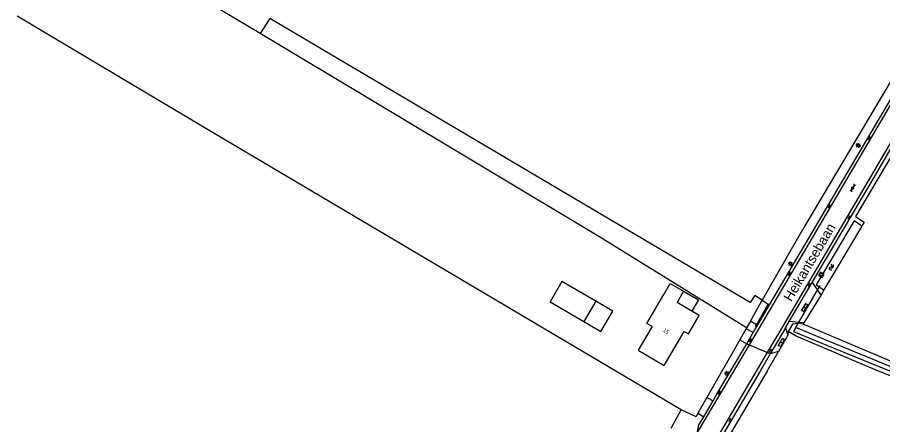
# Model space of a CAD drawing. Extents: x 136000 to 141000, y 400494 to 402006.
# Drawn here: x 139198.8 to 139419.2, y 400986.4 to 401090.1 of the extents above; entities that cross this region are included whole.
import ezdxf

# ---------------------------------------------------------------- set-up
doc = ezdxf.new("R2010")
doc.units = 0
for name, color, linetype in [('gg-afsc-erfafscheiding', 7, 'Continuous'), ('gg-afsc-hekwerk', 7, 'Continuous'), ('gg-anno-huisnummerreeks BGT', 7, 'Continuous'), ('gg-anno-openbare ruimte label', 7, 'Continuous'), ('gg-bbg-gedigitaliseerde bebouwing', 7, 'Continuous'), ('gg-bbg-gedigitaliseerde bijgebouw', 7, 'Continuous'), ('gg-bbg-hoofdgebouw', 7, 'Continuous'), ('gg-bbg-luifel en loopbrug', 7, 'Continuous'), ('gg-knt-bronhoudergrens', 7, 'Continuous'), ('gg-knt-verharding', 7, 'Continuous'), ('gg-knt-verharding nz', 7, 'Continuous'), ('gg-kntw-bovenkant insteek waterloop', 7, 'Continuous'), ('gg-kntw-waterlijn', 7, 'Continuous'), ('gg-kwrk-duiker nz buis', 7, 'Continuous'), ('gt-grn-groengrens', 7, 'Continuous'), ('gt-grn-vlakafsluiter', 7, 'Continuous'), ('gt-grn-weggrens', 7, 'Continuous'), ('gt-symb-gesloten verharding', 7, 'Continuous'), ('gt-symb-klinker verharding', 7, 'Continuous'), ('gt-symb-kolk', 7, 'Continuous'), ('gt-symb-lichtmast', 7, 'Continuous'), ('gt-symb-rioolschacht', 7, 'Continuous'), ('gt-symb-watersymbool', 7, 'Continuous')]:
    doc.layers.add(name, color=color, linetype=linetype)

# ---------------------------------------------------------------- blocks, each defined once
blk = doc.blocks.new('gt0-LMAST')
at = {"layer": 'gt-symb-lichtmast'}
for p, q in [((-0.18, 0.17), (-0.45, 0.44)), ((-0.01, 0.25), (-0.01, 0.62)), ((0.17, 0.17), (0.44, 0.44)), ((-0.26, 0), (-0.63, 0)), ((-0.18, -0.18), (-0.45, -0.45)), ((-0.01, -0.25), (-0.01, -0.63)), ((0.44, -0.45), (0.17, -0.18)), ((0.24, 0), (0.62, 0))]:
    blk.add_line(p, q, dxfattribs=at)
blk.add_circle((-0.01, 0), 0.25, dxfattribs=at)
blk = doc.blocks.new('gt0-KOLK')
at = {"layer": 'gt-symb-kolk'}
blk.add_lwpolyline([(0, 0), (0.38, 0), (0.38, 0.4), (-0.38, 0.4), (-0.38, 0), (0, 0)], dxfattribs=at)
blk = doc.blocks.new('gt0-KL1')
at = {"layer": 'gt-symb-klinker verharding'}
for p, q in [((-1.15, 0.3), (1.15, 0.3)), ((-1, -0.3), (-1, 0.3)), ((-0.5, 0.3), (-0.5, 0.45)), ((0, -0.3), (0, 0.3)), ((0.5, 0.3), (0.5, 0.45)), ((1, -0.3), (1, 0.3)), ((-1.15, -0.3), (1.15, -0.3)), ((-0.5, -0.45), (-0.5, -0.3)), ((0.5, -0.45), (0.5, -0.3))]:
    blk.add_line(p, q, dxfattribs=at)
blk = doc.blocks.new('gt0-GESVH1')
at = {"layer": 'gt-symb-gesloten verharding'}
for p, q in [((-0.99, -0.26), (0.01, 0.24)), ((0.01, -0.26), (-0.99, 0.24)), ((0.01, 0.24), (1.01, -0.26)), ((1.01, 0.24), (0.01, -0.26))]:
    blk.add_line(p, q, dxfattribs=at)
blk = doc.blocks.new('gt0-RS')
at = {"layer": 'gt-symb-rioolschacht'}
blk.add_lwpolyline([(-0.5, -0.5), (0.5, -0.5), (0.5, 0.5), (-0.5, 0.5)], close=True, dxfattribs=at)
blk.add_circle((0, 0), 0.375, dxfattribs=at)
blk = doc.blocks.new('gt0-WA')
at = {"layer": 'gt-symb-watersymbool'}
for centre, start, end in [((-0.32, 0.02), 28.0725, 151.9275), ((0.43, 0.42), 208.0725, 331.9275), ((-0.32, -0.43), 28.0725, 151.9275), ((0.43, -0.03), 208.0725, 331.9275)]:
    blk.add_arc(centre, 0.425, start, end, dxfattribs=at)

msp = doc.modelspace()

# ---------------------------------------------------------------- linework, layer by layer
at = {"layer": 'gg-afsc-erfafscheiding'}
msp.add_line((139365.29, 400985.47), (139367.91, 400990.19), dxfattribs=at)
at = {"layer": 'gg-afsc-hekwerk'}
for p, q in [((139413.87, 401036.94), (139404.26, 401020.75)), ((139414.07, 401037.27), (139413.87, 401036.94)), ((139404.26, 401020.75), (139403.51, 401019.48))]:
    msp.add_line(p, q, dxfattribs=at)
at = {"layer": 'gg-bbg-gedigitaliseerde bebouwing'}
for p, q in [((139368.51, 401020.38), (139366.83, 401017.51)), ((139370.63, 401015.25), (139366.83, 401017.51)), ((139372.49, 401014.15), (139370.63, 401015.25))]:
    msp.add_line(p, q, dxfattribs=at)
for points in [[(139363.45, 401019.52), (139365.11, 401022.37), (139368.51, 401020.38)], [(139360.48, 401011.37), (139359.14, 401012.16), (139363.45, 401019.52)], [(139360.48, 401011.37), (139356.95, 401005.35), (139363.53, 401001.46)]]:
    msp.add_lwpolyline(points, dxfattribs=at)
at = {"layer": 'gg-bbg-gedigitaliseerde bijgebouw'}
msp.add_line((139346.13, 401017.79), (139343.08, 401012.62), dxfattribs=at)
msp.add_lwpolyline([(139343.08, 401012.62), (139347.39, 401010.08), (139350.44, 401015.25), (139346.13, 401017.79)], dxfattribs=at)
at = {"layer": 'gg-bbg-hoofdgebouw'}
msp.add_lwpolyline([(139363.53, 401001.46), (139368.64, 401010.12), (139369.72, 401009.48), (139372.49, 401014.15)], dxfattribs=at)
at = {"layer": 'gg-bbg-luifel en loopbrug'}
for points in [[(139346.13, 401017.79), (139337.52, 401022.87), (139334.47, 401017.7), (139343.08, 401012.62)], [(139368.51, 401020.38), (139372.33, 401018.14), (139370.63, 401015.25)]]:
    msp.add_lwpolyline(points, dxfattribs=at)
at = {"layer": 'gg-knt-bronhoudergrens'}
for points in [[(139260.64, 401086.01), (139238.23, 401099.43), (139213.28, 401114.49)], [(139367.91, 400990.19), (139249.13, 401060.45), (139198.77, 401090.36)], [(139388.5, 401018.05), (139386.65, 401019.26), (139385.47, 401017.47), (139263.09, 401089.84), (139260.64, 401086.01)], [(139384.51, 401011.08), (139346.89, 401034.33), (139260.64, 401086.01)]]:
    msp.add_lwpolyline(points, dxfattribs=at)
at = {"layer": 'gg-knt-verharding'}
for p, q in [((139390.39, 401016.87), (139425.62, 401076.71)), ((139416.5, 401048.48), (139421.73, 401057.38)), ((139415.99, 401047.61), (139416.5, 401048.48)), ((139401.27, 401022.6), (139415.99, 401047.61)), ((139395.42, 401012.66), (139401.27, 401022.6)), ((139401.27, 401022.6), (139402.59, 401020.66)), ((139388.5, 401018.05), (139390.07, 401017.06)), ((139403.51, 401019.48), (139399.14, 401012.31)), ((139387.07, 401011.24), (139390.39, 401016.87)), ((139387.11, 401011.83), (139390.07, 401017.06)), ((139390.39, 401016.87), (139390.07, 401017.06)), ((139384.4, 401010.9), (139386.24, 401009.82)), ((139387.11, 401011.83), (139385.52, 401012.78)), ((139386.24, 401009.82), (139387.07, 401011.24)), ((139394.48, 401011.06), (139390.59, 401004.46)), ((139394.48, 401011.06), (139395.42, 401012.66)), ((139394.48, 401011.06), (139395.06, 401009.18)), ((139397.81, 401012.43), (139395.42, 401012.66)), ((139399.14, 401012.31), (139397.81, 401012.43)), ((139384.57, 401006.99), (139386.24, 401009.82)), ((139395.06, 401009.18), (139392.71, 401005)), ((139380.46, 401000), (139384.57, 401006.99)), ((139382.86, 401007.99), (139384.57, 401006.99)), ((139390.59, 401004.46), (139387.97, 401000)), ((139392.71, 401005), (139390.59, 401004.46)), ((139387.97, 401000), (139352.14, 400939.18)), ((139377.09, 400994.29), (139380.46, 401000)), ((139374.44, 400993.34), (139375.99, 400992.42)), ((139375.99, 400992.42), (139377.09, 400994.29)), ((139373.63, 400988.41), (139375.99, 400992.42)), ((139372.13, 400989.29), (139373.63, 400988.41)), ((139372.7, 400986.82), (139373.63, 400988.41))]:
    msp.add_line(p, q, dxfattribs=at)
for points in [[(139402.59, 401020.66), (139403.34, 401019.56), (139403.51, 401019.48)], [(139387.07, 401011.24), (139386.83, 401011.38), (139387.11, 401011.83)], [(139372.02, 400984.6), (139372.42, 400986.36), (139372.7, 400986.82)]]:
    msp.add_lwpolyline(points, dxfattribs=at)
at = {"layer": 'gg-knt-verharding nz'}
for points in [[(139483.63, 401109.09), (139470.83, 401106.72), (139462.48, 401104.85), (139454.2, 401101.7), (139450.48, 401099.82), (139448.53, 401098.7), (139446.62, 401097.52), (139444.74, 401096.27), (139442.92, 401094.95), (139441.14, 401093.57), (139439.41, 401092.13), (139437.74, 401090.64), (139434.04, 401086.92), (139430.66, 401082.91), (139428.33, 401079.7), (139426.2, 401076.35), (139385.2, 401006.72)], [(139389.88, 401004.75), (139393.82, 401011.45), (139430.24, 401073.32), (139433.22, 401077.98), (139434.88, 401080.2), (139436.7, 401082.3), (139439.66, 401085.57), (139441.36, 401087.2), (139443.19, 401088.68), (139444.77, 401090.08), (139448.33, 401092.65), (139452.08, 401094.94), (139455.99, 401096.94), (139460.04, 401098.64), (139464.21, 401100.03), (139468.06, 401101.01), (139471.93, 401101.81), (139484.57, 401104.14)], [(139385.2, 401006.72), (139377.68, 400993.95), (139372.02, 400984.6)], [(139323.29, 400891.55), (139324.92, 400894.37), (139389.88, 401004.75)]]:
    msp.add_lwpolyline(points, dxfattribs=at)
at = {"layer": 'gg-kntw-bovenkant insteek waterloop'}
for p, q in [((139402.23, 401021.99), (139403.07, 401021.47)), ((139403.07, 401021.47), (139404.26, 401020.75)), ((139396.25, 401011.96), (139395.16, 401010.13)), ((139397.65, 401012.16), (139396.25, 401011.96))]:
    msp.add_line(p, q, dxfattribs=at)
for points in [[(139413.87, 401036.94), (139411.92, 401038.26), (139402.23, 401021.99)], [(139398.95, 401011.99), (139398.11, 401012.23), (139397.65, 401012.16)], [(139427.19, 401000), (139398.98, 401011.98), (139398.95, 401011.99)], [(139418.12, 401000), (139397.15, 401008.91), (139395.16, 401010.13)], [(139666.02, 400876.93), (139649.05, 400906.14), (139646.54, 400907.89), (139496.65, 400968.69), (139418.12, 401000)]]:
    msp.add_lwpolyline(points, dxfattribs=at)
at = {"layer": 'gg-kntw-waterlijn'}
msp.add_lwpolyline([(139668.92, 400876.65), (139650.33, 400907.78), (139647.89, 400909.41), (139592.71, 400931.68), (139562.89, 400943.78), (139489.61, 400973.53), (139430.61, 400997.33), (139404.36, 401008.04), (139397.07, 401011.15), (139396.5, 401010.08), (139406.62, 401005.95), (139428.11, 400997.2), (139464.28, 400982.48), (139522.74, 400958.93), (139619.75, 400919.61), (139646.67, 400908.92), (139649.71, 400907.01), (139653.78, 400900.08), (139667.47, 400876.75)], dxfattribs=at)
at = {"layer": 'gg-kwrk-duiker nz buis'}
msp.add_line((139397.07, 401011.15), (139403.28, 401021.84), dxfattribs=at)
at = {"layer": 'gt-grn-groengrens'}
for p, q in [((139399.14, 401012.31), (139398.95, 401011.99)), ((139395.16, 401010.13), (139395.06, 401009.18)), ((139389.77, 401000), (139392.71, 401005)), ((139389.77, 401000), (139373.62, 400972.51))]:
    msp.add_line(p, q, dxfattribs=at)
for points in [[(139430.01, 401087.12), (139422.96, 401076.74), (139398.84, 401036.12), (139388.5, 401018.05)], [(139423.18, 401057.68), (139412.28, 401039.35), (139414.48, 401037.95), (139414.07, 401037.27)], [(139372.13, 400989.29), (139371.71, 400988.41), (139367.91, 400990.19)]]:
    msp.add_lwpolyline(points, dxfattribs=at)
at = {"layer": 'gt-grn-vlakafsluiter'}
for p, q in [((139385.52, 401012.78), (139388.5, 401018.05)), ((139384.4, 401010.9), (139382.86, 401007.99)), ((139384.51, 401011.08), (139384.4, 401010.9)), ((139385.52, 401012.78), (139384.51, 401011.08)), ((139382.86, 401007.99), (139374.44, 400993.34)), ((139374.44, 400993.34), (139372.13, 400989.29))]:
    msp.add_line(p, q, dxfattribs=at)
at = {"layer": 'gt-grn-weggrens'}
for p, q in [((139384.57, 401006.99), (139385.2, 401006.72)), ((139385.2, 401006.72), (139389.88, 401004.75)), ((139389.88, 401004.75), (139390.59, 401004.46))]:
    msp.add_line(p, q, dxfattribs=at)

# ---------------------------------------------------------------- block references
at = {"layer": 'gt-symb-gesloten verharding', "rotation": 59.99927221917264}
msp.add_blockref('gt0-GESVH1', (139411.59, 401046.67), dxfattribs=at)
at = {"layer": 'gt-symb-klinker verharding'}
for p, rotation in [((139399.35, 401016.17), 59.33107334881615), ((139393.46, 401007.28), 59.99927222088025)]:
    msp.add_blockref('gt0-KL1', p, dxfattribs=dict(at, rotation=rotation))
at = {"layer": 'gt-symb-kolk'}
for p, rotation in [((139415.86, 401059.34), 59.53735995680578), ((139405.66, 401042.02), 59.53735995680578), ((139410.89, 401038.95), 59.53735995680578), ((139395.52, 401024.79), 59.53735995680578), ((139400.8, 401021.81), 59.53735995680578), ((139385.55, 401007.86), 59.53735995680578), ((139390.88, 401004.96), 59.53735995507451), ((139377.67, 400994.48), 59.53735995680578), ((139380.52, 400987.34), 59.53735995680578)]:
    msp.add_blockref('gt0-KOLK', p, dxfattribs=dict(at, rotation=rotation))
at = {"layer": 'gt-symb-lichtmast'}
for p in [(139413.02, 401057.47), (139395.75, 401027.34), (139379.54, 400999.44)]:
    msp.add_blockref('gt0-LMAST', p, dxfattribs=at)
at = {"layer": 'gt-symb-rioolschacht', "rotation": 59.53735995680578}
msp.add_blockref('gt0-RS', (139403.58, 401024.55), dxfattribs=at)
at = {"layer": 'gt-symb-watersymbool', "rotation": 69.02828943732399}
msp.add_blockref('gt0-WA', (139406.1, 401026.38), dxfattribs=at)

# ---------------------------------------------------------------- texts
at = {"layer": 'gg-anno-huisnummerreeks BGT'}
msp.add_text('15', height=1, rotation=329.5, dxfattribs=at).set_placement((139363.11, 401010.15))
at = {"layer": 'gg-anno-openbare ruimte label'}
msp.add_text('Heikantsebaan', height=2.5, rotation=59.3, dxfattribs=at).set_placement((139395.93, 401017.53))

doc.saveas('drawing.dxf')
